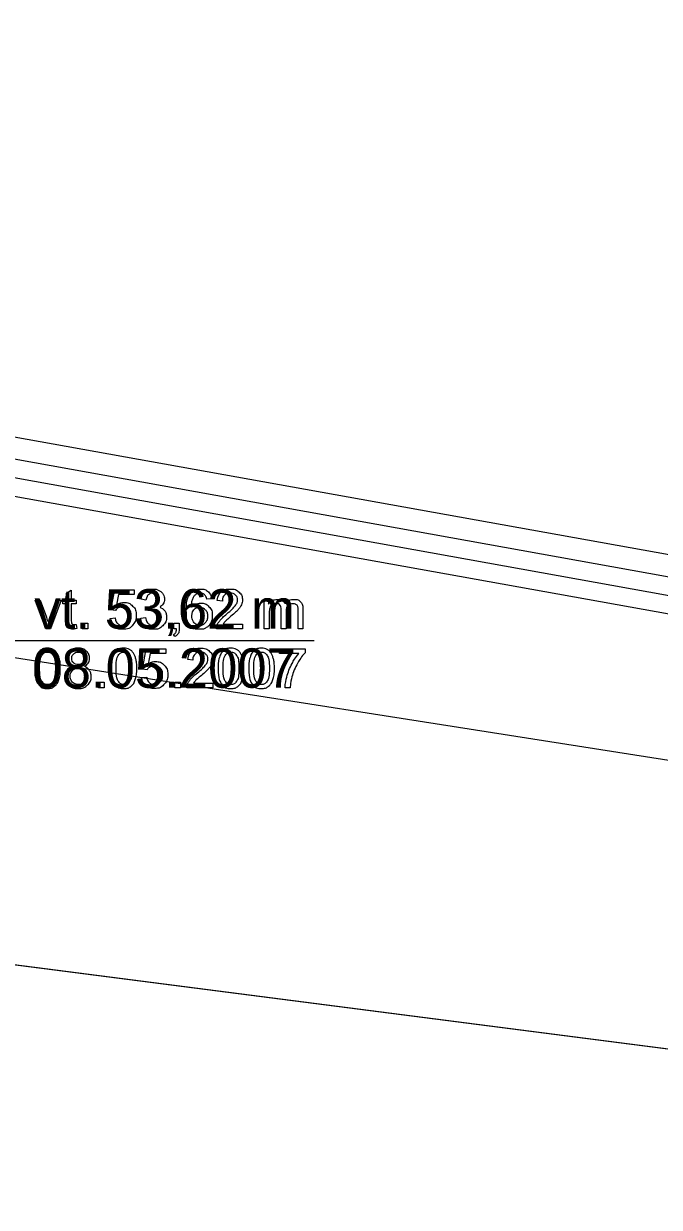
# Model space of a CAD drawing. Extents: x 532503 to 539665, y 6557663 to 6561526.
# Drawn here: x 538439.6 to 538509.3, y 6560172.1 to 6560301.9 of the extents above; entities that cross this region are included whole.
import ezdxf

# ---------------------------------------------------------------- set-up
doc = ezdxf.new("R2010")
doc.units = 0
for name, color, linetype in [('illumineerimisjooned', 7, 'Continuous'), ('Kaitsevöönd', 7, 'Continuous'), ('PIIR', 7, 'Continuous'), ('Plokid', 7, 'Continuous'), ('Täide', 7, 'Continuous'), ('Veetase', 7, 'Continuous'), ('VORMISTUS', 7, 'Continuous')]:
    doc.layers.add(name, color=color, linetype=linetype)

msp = doc.modelspace()

# ---------------------------------------------------------------- linework, layer by layer
at = {"layer": 'illumineerimisjooned'}
msp.add_lwpolyline([(537116.81, 6560201.03), (537409.75, 6560249.66), (537680.21, 6560267.06), (537927.18, 6560299.47), (538157.47, 6560293.07), (538426.89, 6560256.25), (538557.08, 6560232.84), (538708.68, 6560211.09)], dxfattribs=at)
at = {"layer": 'Kaitsevöönd'}
msp.add_lwpolyline([(537081.83, 6560005.9), (537114.82, 6560006.67), (537183.93, 6560026.73), (537280.03, 6560100.21), (537353.48, 6560157.72), (537409.98, 6560181.67), (537680.4, 6560181.07), (537927.28, 6560223.47), (538157.31, 6560221.07), (538426.58, 6560200.27), (538783.9, 6560154.27), (538809.14, 6560154.38)], dxfattribs=at)
at = {"layer": 'PIIR'}
msp.add_lwpolyline([(537114.81, 6560198.67), (537409.98, 6560247.67), (537680.4, 6560265.07), (537927.28, 6560297.47), (538157.31, 6560291.07), (538426.58, 6560254.27), (538556.76, 6560230.87), (538710.68, 6560208.78)], dxfattribs=at)
at = {"layer": 'Plokid'}
for points in [[(537119.21, 6560203.86), (537409.48, 6560252.05), (537679.98, 6560269.45), (537927.05, 6560301.88), (538157.67, 6560295.46), (538427.26, 6560258.62), (538557.47, 6560235.21), (538706.28, 6560213.86)], [(537119.21, 6560197.37), (537410.21, 6560245.68), (537680.6, 6560263.08), (537927.38, 6560295.47), (538157.15, 6560289.07), (538426.26, 6560252.29), (538556.44, 6560228.9), (538710.39, 6560206.8)]]:
    msp.add_lwpolyline(points, dxfattribs=at)
at = {"layer": 'Täide'}
for points in [[(537822.21, 6560205.42), (537927.28, 6560223.47), (538157.31, 6560221.07), (538426.58, 6560200.27), (538783.9, 6560154.27), (538809.14, 6560154.38)], [(537927.28, 6560223.47), (538157.31, 6560221.07), (538426.58, 6560200.27), (538783.9, 6560154.27)]]:
    msp.add_lwpolyline(points, dxfattribs=at)
at = {"layer": 'Veetase'}
msp.add_lwpolyline([(537081.83, 6560175.11), (537114.82, 6560178.67), (537409.98, 6560227.67), (537680.4, 6560245.07), (537927.28, 6560277.47), (538157.31, 6560271.07), (538426.58, 6560234.27), (538783.9, 6560178.27), (538809.14, 6560175.71)], dxfattribs=at)
at = {"layer": 'VORMISTUS'}
msp.add_line((538426.58, 6560234.27), (538471.45, 6560234.27), dxfattribs=at)
for points in [[(538444.26, 6560236.48), (538444.26, 6560238.28), (538443.87, 6560238.28), (538443.87, 6560238.69), (538444.26, 6560238.69), (538444.26, 6560239.47), (538444.79, 6560239.79), (538444.79, 6560238.69), (538445.32, 6560238.69), (538445.32, 6560238.28), (538444.79, 6560238.28), (538444.79, 6560236.45)], [(538449.64, 6560237.54), (538449.14, 6560237.61), (538449.56, 6560239.83), (538451.7, 6560239.83), (538451.7, 6560239.32), (538449.98, 6560239.32), (538449.75, 6560238.16)], [(538442.01, 6560235.56), (538440.82, 6560238.69), (538441.38, 6560238.69), (538442.05, 6560236.82)], [(538442.45, 6560236.78), (538443.14, 6560238.69), (538443.69, 6560238.69), (538442.51, 6560235.56), (538442.01, 6560235.56)], [(538452.98, 6560238.68), (538452.45, 6560238.78)], [(538453.45, 6560237.61), (538453.51, 6560238.07)], [(538460.19, 6560238.82), (538459.66, 6560238.78)], [(538461.36, 6560238.59), (538460.81, 6560238.65)], [(538465.96, 6560235.56), (538465.96, 6560238.69), (538466.44, 6560238.69), (538466.44, 6560238.25)], [(538470.21, 6560237.71), (538470.21, 6560235.56), (538469.68, 6560235.56), (538469.68, 6560237.53)], [(538449.04, 6560236.69), (538449.6, 6560236.74)], [(538452.4, 6560236.71), (538452.93, 6560236.78)], [(538466.49, 6560237.18), (538466.49, 6560235.56), (538465.96, 6560235.56)], [(538468.35, 6560237.38), (538468.35, 6560235.56), (538467.82, 6560235.56), (538467.82, 6560237.59)], [(538445.32, 6560236.03), (538445.4, 6560235.57)], [(538445.99, 6560235.56), (538445.99, 6560236.16), (538446.59, 6560236.16), (538446.59, 6560235.56), (538445.99, 6560235.56)], [(538456.04, 6560235.56), (538456.04, 6560236.16), (538456.64, 6560236.16), (538456.64, 6560235.56)], [(538456.34, 6560235.56), (538456.04, 6560235.56)], [(538463.57, 6560236.07), (538463.57, 6560235.56), (538460.72, 6560235.56)], [(538461.45, 6560236.07), (538463.57, 6560236.07)], [(538456.15, 6560234.71), (538456, 6560234.93)], [(538453.1, 6560231.06), (538452.6, 6560231.13), (538453.02, 6560233.35), (538455.17, 6560233.35), (538455.17, 6560232.84), (538453.45, 6560232.84), (538453.21, 6560231.68)], [(538467.64, 6560232.83), (538467.64, 6560233.35), (538470.44, 6560233.35), (538470.44, 6560232.93)], [(538469.76, 6560232.83), (538467.64, 6560232.83)], [(538458.12, 6560232.11), (538457.57, 6560232.17)], [(538452.51, 6560230.21), (538453.07, 6560230.26)], [(538447.77, 6560229.08), (538447.77, 6560229.68), (538448.38, 6560229.68), (538448.38, 6560229.08), (538447.77, 6560229.08)], [(538456.16, 6560229.08), (538456.16, 6560229.68), (538456.76, 6560229.68), (538456.76, 6560229.08), (538456.16, 6560229.08)], [(538460.33, 6560229.59), (538460.33, 6560229.08), (538457.47, 6560229.08)], [(538458.21, 6560229.59), (538460.33, 6560229.59)], [(538468.79, 6560229.08), (538468.24, 6560229.08)]]:
    msp.add_lwpolyline(points, dxfattribs=at)
for points in [[(538452.45, 6560238.78), (538452.55, 6560239.31), (538452.9, 6560239.6), (538453.24, 6560239.9), (538453.76, 6560239.9), (538454.11, 6560239.9), (538454.41, 6560239.75), (538454.7, 6560239.59), (538454.86, 6560239.33), (538455.02, 6560239.07), (538455.02, 6560238.78), (538455.02, 6560238.5), (538454.87, 6560238.27), (538454.72, 6560238.04), (538454.42, 6560237.9), (538454.81, 6560237.81), (538455.02, 6560237.54), (538455.23, 6560237.26), (538455.23, 6560236.84), (538455.23, 6560236.27), (538454.82, 6560235.88), (538454.41, 6560235.49), (538453.78, 6560235.49), (538453.21, 6560235.49), (538452.83, 6560235.83), (538452.46, 6560236.17), (538452.4, 6560236.71)], [(538453.51, 6560238.07), (538453.56, 6560238.07), (538453.59, 6560238.07), (538453.93, 6560238.07), (538454.2, 6560238.24), (538454.47, 6560238.42), (538454.47, 6560238.79), (538454.47, 6560239.08), (538454.28, 6560239.27), (538454.08, 6560239.46), (538453.77, 6560239.46), (538453.46, 6560239.46), (538453.25, 6560239.27), (538453.04, 6560239.07), (538452.98, 6560238.68)], [(538459.66, 6560238.78), (538459.59, 6560239.09), (538459.46, 6560239.23), (538459.24, 6560239.46), (538458.93, 6560239.46), (538458.67, 6560239.46), (538458.48, 6560239.32), (538458.23, 6560239.14), (538458.08, 6560238.79), (538457.94, 6560238.44), (538457.93, 6560237.79), (538458.13, 6560238.08), (538458.4, 6560238.22), (538458.68, 6560238.36), (538458.98, 6560238.36), (538459.52, 6560238.36), (538459.89, 6560237.97), (538460.26, 6560237.58), (538460.26, 6560236.96), (538460.26, 6560236.56), (538460.09, 6560236.21), (538459.91, 6560235.86), (538459.6, 6560235.67), (538459.3, 6560235.49), (538458.91, 6560235.49), (538458.24, 6560235.49), (538457.83, 6560235.98), (538457.41, 6560236.46), (538457.41, 6560237.58), (538457.41, 6560238.83), (538457.87, 6560239.4), (538458.27, 6560239.9), (538458.96, 6560239.9), (538459.47, 6560239.9), (538459.8, 6560239.61), (538460.12, 6560239.33), (538460.19, 6560238.82)], [(538460.72, 6560235.56), (538460.71, 6560235.75), (538460.78, 6560235.93), (538460.89, 6560236.22), (538461.13, 6560236.5), (538461.37, 6560236.79), (538461.82, 6560237.16), (538462.52, 6560237.74), (538462.77, 6560238.07), (538463.02, 6560238.41), (538463.02, 6560238.71), (538463.02, 6560239.03), (538462.79, 6560239.24), (538462.57, 6560239.46), (538462.21, 6560239.46), (538461.82, 6560239.46), (538461.59, 6560239.23), (538461.36, 6560239), (538461.36, 6560238.59)], [(538460.81, 6560238.65), (538460.87, 6560239.26), (538461.24, 6560239.58), (538461.6, 6560239.9), (538462.22, 6560239.9), (538462.84, 6560239.9), (538463.2, 6560239.55), (538463.56, 6560239.21), (538463.56, 6560238.7), (538463.56, 6560238.44), (538463.46, 6560238.19), (538463.35, 6560237.94), (538463.11, 6560237.66), (538462.86, 6560237.39), (538462.29, 6560236.9), (538461.81, 6560236.5), (538461.68, 6560236.36), (538461.54, 6560236.22), (538461.45, 6560236.07)], [(538449.75, 6560238.16), (538450.14, 6560238.43), (538450.56, 6560238.43), (538451.13, 6560238.43), (538451.52, 6560238.04), (538451.91, 6560237.64), (538451.91, 6560237.03), (538451.91, 6560236.44), (538451.57, 6560236.01), (538451.15, 6560235.49), (538450.43, 6560235.49), (538449.84, 6560235.49), (538449.47, 6560235.82), (538449.1, 6560236.15), (538449.04, 6560236.69)], [(538449.6, 6560236.74), (538449.66, 6560236.33), (538449.89, 6560236.13), (538450.11, 6560235.92), (538450.43, 6560235.92), (538450.82, 6560235.92), (538451.08, 6560236.21), (538451.35, 6560236.5), (538451.35, 6560236.98), (538451.35, 6560237.44), (538451.09, 6560237.7), (538450.84, 6560237.96), (538450.42, 6560237.96), (538450.16, 6560237.96), (538449.96, 6560237.84), (538449.75, 6560237.73), (538449.64, 6560237.54)], [(538452.93, 6560236.78), (538453.02, 6560236.32), (538453.24, 6560236.13), (538453.46, 6560235.93), (538453.78, 6560235.93), (538454.15, 6560235.93), (538454.41, 6560236.19), (538454.67, 6560236.45), (538454.67, 6560236.83), (538454.67, 6560237.19), (538454.43, 6560237.43), (538454.19, 6560237.67), (538453.82, 6560237.67), (538453.67, 6560237.67), (538453.45, 6560237.61)], [(538458.02, 6560236.96), (538458.02, 6560236.69), (538458.13, 6560236.44), (538458.25, 6560236.19), (538458.46, 6560236.05), (538458.67, 6560235.92), (538458.9, 6560235.92), (538459.23, 6560235.92), (538459.47, 6560236.19), (538459.72, 6560236.47), (538459.72, 6560236.93), (538459.72, 6560237.38), (538459.48, 6560237.64), (538459.24, 6560237.9), (538458.88, 6560237.9), (538458.52, 6560237.9), (538458.27, 6560237.64), (538458.02, 6560237.38), (538458.02, 6560236.96)], [(538466.44, 6560238.25), (538466.59, 6560238.48), (538466.83, 6560238.62), (538467.08, 6560238.76), (538467.39, 6560238.76), (538467.74, 6560238.76), (538467.96, 6560238.62), (538468.18, 6560238.47), (538468.27, 6560238.21), (538468.64, 6560238.76), (538469.24, 6560238.76), (538469.71, 6560238.76), (538469.96, 6560238.5), (538470.21, 6560238.25), (538470.21, 6560237.71)], [(538467.82, 6560237.59), (538467.82, 6560237.95), (538467.69, 6560238.12), (538467.56, 6560238.3), (538467.27, 6560238.3), (538467.05, 6560238.3), (538466.86, 6560238.18), (538466.67, 6560238.07), (538466.58, 6560237.84), (538466.49, 6560237.61), (538466.49, 6560237.18)], [(538469.68, 6560237.53), (538469.68, 6560237.85), (538469.63, 6560237.99), (538469.58, 6560238.13), (538469.44, 6560238.22), (538469.3, 6560238.3), (538469.12, 6560238.3), (538468.79, 6560238.3), (538468.57, 6560238.08), (538468.35, 6560237.86), (538468.35, 6560237.38)], [(538442.05, 6560236.82), (538442.16, 6560236.51), (538442.25, 6560236.19), (538442.32, 6560236.43), (538442.45, 6560236.78)], [(538445.4, 6560235.57), (538445.17, 6560235.52), (538445, 6560235.52), (538444.71, 6560235.52), (538444.55, 6560235.61), (538444.39, 6560235.7), (538444.32, 6560235.85), (538444.26, 6560236), (538444.26, 6560236.48)], [(538444.79, 6560236.45), (538444.79, 6560236.22), (538444.82, 6560236.15), (538444.85, 6560236.09), (538444.91, 6560236.05), (538444.97, 6560236.01), (538445.09, 6560236.01), (538445.18, 6560236.01), (538445.32, 6560236.03)], [(538456, 6560234.93), (538456.17, 6560235.01), (538456.25, 6560235.15), (538456.33, 6560235.29), (538456.34, 6560235.56)], [(538456.64, 6560235.56), (538456.64, 6560235.23), (538456.53, 6560235.02), (538456.41, 6560234.82), (538456.15, 6560234.71)], [(538440.77, 6560231.21), (538440.77, 6560231.98), (538440.92, 6560232.45), (538441.08, 6560232.91), (538441.39, 6560233.17), (538441.7, 6560233.42), (538442.18, 6560233.42), (538442.52, 6560233.42), (538442.79, 6560233.28), (538443.05, 6560233.14), (538443.22, 6560232.87), (538443.39, 6560232.61), (538443.49, 6560232.23), (538443.58, 6560231.85), (538443.58, 6560231.21), (538443.58, 6560230.45), (538443.43, 6560229.98), (538443.27, 6560229.52), (538442.96, 6560229.26), (538442.65, 6560229.01), (538442.18, 6560229.01), (538441.55, 6560229.01), (538441.19, 6560229.45), (538440.77, 6560230), (538440.77, 6560231.21)], [(538441.31, 6560231.21), (538441.31, 6560230.15), (538441.56, 6560229.79), (538441.81, 6560229.44), (538442.18, 6560229.44), (538442.54, 6560229.44), (538442.79, 6560229.8), (538443.04, 6560230.15), (538443.04, 6560231.21), (538443.04, 6560232.28), (538442.79, 6560232.63), (538442.54, 6560232.98), (538442.17, 6560232.98), (538441.8, 6560232.98), (538441.59, 6560232.67), (538441.31, 6560232.28), (538441.31, 6560231.21)], [(538444.94, 6560231.43), (538444.61, 6560231.55), (538444.45, 6560231.77), (538444.29, 6560231.99), (538444.29, 6560232.31), (538444.29, 6560232.78), (538444.63, 6560233.1), (538444.97, 6560233.42), (538445.53, 6560233.42), (538446.09, 6560233.42), (538446.44, 6560233.09), (538446.78, 6560232.76), (538446.78, 6560232.29), (538446.78, 6560231.99), (538446.63, 6560231.77), (538446.47, 6560231.55), (538446.15, 6560231.43), (538446.54, 6560231.3), (538446.75, 6560231.01), (538446.96, 6560230.72), (538446.96, 6560230.32), (538446.96, 6560229.76), (538446.57, 6560229.39), (538446.18, 6560229.01), (538445.54, 6560229.01), (538444.9, 6560229.01), (538444.51, 6560229.39), (538444.12, 6560229.77), (538444.12, 6560230.33), (538444.12, 6560230.75), (538444.33, 6560231.04), (538444.55, 6560231.32), (538444.94, 6560231.43)], [(538444.84, 6560232.32), (538444.84, 6560232.02), (538445.03, 6560231.82), (538445.23, 6560231.63), (538445.54, 6560231.63), (538445.85, 6560231.63), (538446.04, 6560231.82), (538446.24, 6560232.02), (538446.24, 6560232.29), (538446.24, 6560232.59), (538446.04, 6560232.78), (538445.84, 6560232.98), (538445.54, 6560232.98), (538445.23, 6560232.98), (538445.04, 6560232.79), (538444.84, 6560232.59), (538444.84, 6560232.32)], [(538449.15, 6560231.21), (538449.15, 6560231.98), (538449.31, 6560232.45), (538449.47, 6560232.91), (538449.78, 6560233.17), (538450.09, 6560233.42), (538450.56, 6560233.42), (538450.91, 6560233.42), (538451.17, 6560233.28), (538451.43, 6560233.14), (538451.6, 6560232.87), (538451.77, 6560232.61), (538451.87, 6560232.23), (538451.97, 6560231.85), (538451.97, 6560231.21), (538451.97, 6560230.45), (538451.81, 6560229.98), (538451.66, 6560229.52), (538451.35, 6560229.26), (538451.04, 6560229.01), (538450.56, 6560229.01), (538449.94, 6560229.01), (538449.58, 6560229.45), (538449.15, 6560230), (538449.15, 6560231.21)], [(538449.7, 6560231.21), (538449.7, 6560230.15), (538449.95, 6560229.79), (538450.2, 6560229.44), (538450.56, 6560229.44), (538450.93, 6560229.44), (538451.17, 6560229.8), (538451.42, 6560230.15), (538451.42, 6560231.21), (538451.42, 6560232.28), (538451.17, 6560232.63), (538450.93, 6560232.98), (538450.56, 6560232.98), (538450.19, 6560232.98), (538449.97, 6560232.67), (538449.7, 6560232.28), (538449.7, 6560231.21)], [(538457.47, 6560229.08), (538457.47, 6560229.27), (538457.53, 6560229.45), (538457.64, 6560229.74), (538457.88, 6560230.02), (538458.12, 6560230.31), (538458.58, 6560230.68), (538459.28, 6560231.26), (538459.53, 6560231.59), (538459.77, 6560231.93), (538459.77, 6560232.23), (538459.77, 6560232.55), (538459.55, 6560232.76), (538459.32, 6560232.98), (538458.96, 6560232.98), (538458.58, 6560232.98), (538458.35, 6560232.75), (538458.12, 6560232.52), (538458.12, 6560232.11)], [(538457.57, 6560232.17), (538457.63, 6560232.78), (538457.99, 6560233.1), (538458.36, 6560233.42), (538458.97, 6560233.42), (538459.59, 6560233.42), (538459.96, 6560233.07), (538460.32, 6560232.73), (538460.32, 6560232.22), (538460.32, 6560231.96), (538460.21, 6560231.71), (538460.11, 6560231.46), (538459.86, 6560231.18), (538459.62, 6560230.91), (538459.05, 6560230.42), (538458.57, 6560230.02), (538458.43, 6560229.88), (538458.3, 6560229.74), (538458.21, 6560229.59)], [(538460.9, 6560231.21), (538460.9, 6560231.98), (538461.05, 6560232.45), (538461.21, 6560232.91), (538461.52, 6560233.17), (538461.83, 6560233.42), (538462.3, 6560233.42), (538462.65, 6560233.42), (538462.91, 6560233.28), (538463.18, 6560233.14), (538463.35, 6560232.87), (538463.52, 6560232.61), (538463.61, 6560232.23), (538463.71, 6560231.85), (538463.71, 6560231.21), (538463.71, 6560230.45), (538463.55, 6560229.98), (538463.4, 6560229.52), (538463.09, 6560229.26), (538462.78, 6560229.01), (538462.3, 6560229.01), (538461.68, 6560229.01), (538461.32, 6560229.45), (538460.9, 6560230), (538460.9, 6560231.21)], [(538461.44, 6560231.21), (538461.44, 6560230.15), (538461.69, 6560229.79), (538461.94, 6560229.44), (538462.3, 6560229.44), (538462.67, 6560229.44), (538462.92, 6560229.8), (538463.16, 6560230.15), (538463.16, 6560231.21), (538463.16, 6560232.28), (538462.92, 6560232.63), (538462.67, 6560232.98), (538462.3, 6560232.98), (538461.93, 6560232.98), (538461.71, 6560232.67), (538461.44, 6560232.28), (538461.44, 6560231.21)], [(538464.25, 6560231.21), (538464.25, 6560231.98), (538464.41, 6560232.45), (538464.57, 6560232.91), (538464.88, 6560233.17), (538465.19, 6560233.42), (538465.66, 6560233.42), (538466.01, 6560233.42), (538466.27, 6560233.28), (538466.53, 6560233.14), (538466.7, 6560232.87), (538466.87, 6560232.61), (538466.97, 6560232.23), (538467.07, 6560231.85), (538467.07, 6560231.21), (538467.07, 6560230.45), (538466.91, 6560229.98), (538466.75, 6560229.52), (538466.44, 6560229.26), (538466.13, 6560229.01), (538465.66, 6560229.01), (538465.03, 6560229.01), (538464.68, 6560229.45), (538464.25, 6560230), (538464.25, 6560231.21)], [(538464.8, 6560231.21), (538464.8, 6560230.15), (538465.05, 6560229.79), (538465.29, 6560229.44), (538465.66, 6560229.44), (538466.02, 6560229.44), (538466.27, 6560229.8), (538466.52, 6560230.15), (538466.52, 6560231.21), (538466.52, 6560232.28), (538466.27, 6560232.63), (538466.02, 6560232.98), (538465.65, 6560232.98), (538465.29, 6560232.98), (538465.07, 6560232.67), (538464.8, 6560232.28), (538464.8, 6560231.21)], [(538468.24, 6560229.08), (538468.25, 6560229.59), (538468.45, 6560230.31), (538468.64, 6560231.03), (538468.99, 6560231.7), (538469.35, 6560232.38), (538469.76, 6560232.83)], [(538470.44, 6560232.93), (538470.03, 6560232.49), (538469.62, 6560231.77), (538469.22, 6560231.04), (538468.99, 6560230.27), (538468.84, 6560229.73), (538468.79, 6560229.08)], [(538444.66, 6560230.33), (538444.66, 6560230.1), (538444.77, 6560229.89), (538444.88, 6560229.68), (538445.09, 6560229.56), (538445.3, 6560229.44), (538445.54, 6560229.44), (538445.92, 6560229.44), (538446.17, 6560229.69), (538446.41, 6560229.93), (538446.41, 6560230.31), (538446.41, 6560230.69), (538446.16, 6560230.94), (538445.91, 6560231.2), (538445.53, 6560231.2), (538445.15, 6560231.2), (538444.91, 6560230.95), (538444.66, 6560230.7), (538444.66, 6560230.33)], [(538453.21, 6560231.68), (538453.6, 6560231.95), (538454.03, 6560231.95), (538454.6, 6560231.95), (538454.98, 6560231.56), (538455.37, 6560231.16), (538455.37, 6560230.55), (538455.37, 6560229.96), (538455.03, 6560229.53), (538454.62, 6560229.01), (538453.9, 6560229.01), (538453.31, 6560229.01), (538452.94, 6560229.34), (538452.56, 6560229.67), (538452.51, 6560230.21)], [(538453.07, 6560230.26), (538453.13, 6560229.85), (538453.35, 6560229.65), (538453.58, 6560229.44), (538453.9, 6560229.44), (538454.28, 6560229.44), (538454.55, 6560229.73), (538454.81, 6560230.02), (538454.81, 6560230.5), (538454.81, 6560230.96), (538454.56, 6560231.22), (538454.3, 6560231.48), (538453.89, 6560231.48), (538453.63, 6560231.48), (538453.43, 6560231.36), (538453.22, 6560231.25), (538453.1, 6560231.06)]]:
    msp.add_open_spline(points, degree=3, dxfattribs=at)

# ---------------------------------------------------------------- texts
for s, p in [('vt. 53,62 m', (538440.75, 6560235.56)), ('08.05.2007', (538440.52, 6560229.08))]:
    msp.add_text(s, height=4.32, dxfattribs=at).set_placement(p)

doc.saveas('drawing.dxf')
